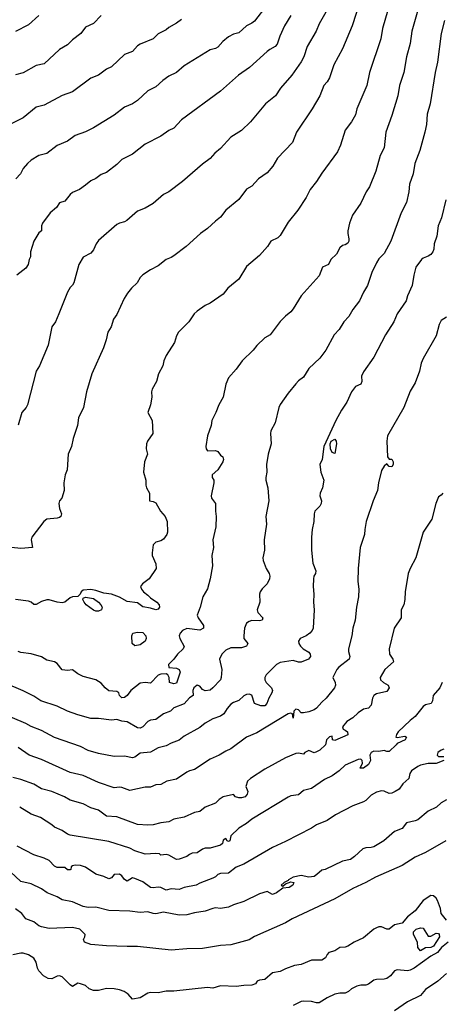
# Model space of a CAD drawing. Header units: metres. Extents: x -46681 to -43747, y -240911 to -237677.
# Tile 775 of 1056: x -45147 to -45066, y -238448 to -238259. Entities that reach past the tile are written whole.
import ezdxf

# ---------------------------------------------------------------- set-up
doc = ezdxf.new("R2010")
doc.units = ezdxf.units.M
doc.layers.add('CONTOUR_INDEX', color=1, linetype='Continuous')
doc.layers.add('CONTOUR_INTER', color=3, linetype='Continuous')

msp = doc.modelspace()

# ---------------------------------------------------------------- linework, layer by layer
at = {"layer": 'CONTOUR_INDEX'}
for points, elevation in [([(-45086.7, -238254.52), (-45089.6, -238259.62), (-45090.18, -238261.02), (-45091.92, -238264.02), (-45092.57, -238266.02), (-45093.1, -238266.97), (-45094.86, -238269.52), (-45097.03, -238272.02), (-45098.04, -238273.52), (-45099.95, -238275.02), (-45102.85, -238278.52), (-45104.6, -238280.17), (-45106.6, -238281.46), (-45108.6, -238283.63), (-45109.68, -238284.52), (-45110.6, -238285.6), (-45112.1, -238286.64), (-45115.95, -238290.02), (-45118.6, -238292), (-45119.6, -238292.52), (-45121.6, -238294.26), (-45123.1, -238295.13), (-45124.6, -238295.69), (-45126.66, -238297.52), (-45127.1, -238297.77), (-45128.1, -238298.01), (-45128.6, -238298.3), (-45132.1, -238301.38), (-45132.57, -238302.02), (-45133.1, -238303.15), (-45133.6, -238303.81), (-45135.1, -238304.59), (-45135.91, -238306.02), (-45136.84, -238309.52), (-45137.1, -238309.98), (-45137.6, -238310.42), (-45138.1, -238311.32), (-45139.73, -238315.52), (-45140.43, -238317.02), (-45141.11, -238318.02), (-45141.83, -238321.52), (-45143.51, -238325.52), (-45144.1, -238326.52), (-45145.78, -238333.02), (-45146.03, -238333.52), (-45146.89, -238334.52), (-45147.6, -238336.93)], 75), ([(-45143.6, -238258.06), (-45145.6, -238259.81), (-45148.1, -238261.12)], 80), ([(-45065.22, -238293.52), (-45066.02, -238297.02), (-45066.68, -238298.52), (-45066.96, -238300.52), (-45067.46, -238302.02), (-45067.53, -238303.02), (-45067.7, -238303.52), (-45068.1, -238304.05), (-45068.6, -238304.41), (-45069.6, -238304.78), (-45069.88, -238305.02), (-45071.01, -238306.52), (-45071.41, -238308.02), (-45071.72, -238310.02), (-45072.62, -238312.02), (-45072.85, -238313.02), (-45074.56, -238315.52), (-45075.25, -238317.02), (-45076.82, -238319.52), (-45079.1, -238323.84), (-45081.1, -238326.65), (-45081.43, -238327.52), (-45081.4, -238328.52), (-45081.59, -238329.02), (-45082.63, -238329.52), (-45083.4, -238330.52), (-45084.26, -238332.52), (-45085.31, -238334.02), (-45086.4, -238336.02), (-45088.71, -238341.02), (-45089.05, -238343.52), (-45089.5, -238344.52), (-45089.3, -238346.02), (-45088.7, -238347.52), (-45088.94, -238349.02), (-45089.45, -238350.02), (-45089.5, -238350.52), (-45089.19, -238351.52), (-45089.2, -238352.02), (-45089.48, -238352.52), (-45090.45, -238353.52), (-45090.6, -238354.02), (-45090.61, -238355.52), (-45090.94, -238357.02), (-45091.07, -238358.52), (-45091.08, -238361.02), (-45090.82, -238363.52), (-45090.28, -238365.02), (-45090.31, -238365.52), (-45090.62, -238366.02), (-45090.72, -238366.52), (-45090.78, -238368.02), (-45090.61, -238369.52), (-45090.71, -238371.02), (-45090.6, -238372.52), (-45090.8, -238376.02), (-45090.95, -238376.52), (-45091.41, -238377.02), (-45092.1, -238377.49), (-45093.28, -238378.02), (-45093.58, -238378.52), (-45093.52, -238379.02), (-45093.2, -238379.52), (-45092.72, -238380.02), (-45091.6, -238380.68), (-45091.32, -238381.02), (-45091.29, -238381.52), (-45091.65, -238382.02), (-45093.1, -238382.59), (-45093.6, -238382.56), (-45094.6, -238382.24), (-45097.1, -238382.66), (-45097.81, -238383.02), (-45099.8, -238385.02), (-45100.08, -238385.52), (-45100.08, -238386.02), (-45099.81, -238386.52), (-45098.79, -238387.52), (-45098.62, -238388.02), (-45098.7, -238388.52), (-45099.32, -238389.52), (-45099.69, -238390.52), (-45100.1, -238390.99), (-45100.85, -238391.02), (-45102.1, -238390.52), (-45102.6, -238388.93), (-45103.1, -238388.75), (-45103.6, -238388.81), (-45104.1, -238389.09), (-45105.1, -238389.97), (-45106.1, -238390.34), (-45106.6, -238390.69), (-45107.36, -238391.52), (-45107.95, -238392.52), (-45108.6, -238393), (-45110.1, -238393.49), (-45111.6, -238394.35), (-45112.6, -238395.16), (-45115.6, -238396.85), (-45116.6, -238397.63), (-45118.1, -238398.18), (-45119.1, -238398.71), (-45120.6, -238399.08), (-45122.1, -238399.95), (-45124.1, -238400.12), (-45125.1, -238400.89), (-45125.6, -238401.02), (-45127.1, -238400.67), (-45129.1, -238400.78), (-45132.1, -238400.2), (-45134.1, -238399.63), (-45135.6, -238398.86), (-45140.6, -238397.12), (-45143.1, -238395.74), (-45145.1, -238394.98), (-45146.1, -238394.4), (-45151.78, -238392.02)], 70), ([(-45087.28, -238340.02), (-45086.6, -238339.66), (-45086.33, -238340.02), (-45086.25, -238340.52), (-45086.6, -238342.4), (-45087.1, -238342.19), (-45087.4, -238341.52), (-45087.49, -238340.52), (-45087.28, -238340.02)], 70), ([(-45065.1, -238409.08), (-45066.1, -238409.68), (-45067.02, -238410.52), (-45068.6, -238411.27), (-45070.6, -238412.94), (-45071.1, -238413.15), (-45072.82, -238413.52), (-45073.6, -238414.65), (-45075.1, -238415.18), (-45077.15, -238417.02), (-45079.1, -238418.16), (-45079.6, -238418.31), (-45080.6, -238418.32), (-45081.19, -238418.52), (-45082.81, -238420.02), (-45083.6, -238420.59), (-45085.1, -238420.9), (-45088.45, -238422.52), (-45089.1, -238422.65), (-45090.04, -238423.52), (-45090.6, -238423.86), (-45091.6, -238423.97), (-45093.1, -238423.65), (-45094.6, -238423.99), (-45095.55, -238424.52), (-45095.6, -238424.67), (-45096.37, -238425.02), (-45096.95, -238425.52), (-45096.6, -238425.76), (-45096.1, -238425.28), (-45095.1, -238424.93), (-45094.49, -238425.02), (-45094.66, -238425.52), (-45095.37, -238426.02), (-45096.6, -238426.1), (-45097.82, -238427.02), (-45098.6, -238427.37), (-45099.6, -238426.79), (-45101.1, -238427.19), (-45104.1, -238428.68), (-45106.1, -238429.3), (-45107.1, -238429.8), (-45108.6, -238430.01), (-45109.6, -238429.94), (-45110.1, -238430.03), (-45111.6, -238430.54), (-45113.6, -238430.85), (-45115.1, -238431.27), (-45116.6, -238431.31), (-45119.6, -238430.74), (-45121.1, -238431.04), (-45121.6, -238431), (-45122.6, -238430.67), (-45124.1, -238430.79), (-45126.1, -238430.54), (-45130.1, -238430.4), (-45132.6, -238429.77), (-45134.1, -238429.83), (-45135.1, -238429.64), (-45137.1, -238428.74), (-45139.1, -238428.39), (-45140.1, -238427.82), (-45142.03, -238427.02), (-45143.1, -238426.27), (-45145.1, -238425.27), (-45147.1, -238424.86), (-45149.1, -238423)], 65)]:
    msp.add_lwpolyline(points, dxfattribs=dict(at, elevation=elevation))
at = {"layer": 'CONTOUR_INTER'}
for points, elevation in [([(-45080.39, -238251.02), (-45083.26, -238260.02), (-45085.1, -238264.46), (-45086.79, -238267.52), (-45087.64, -238270.02), (-45088.1, -238270.82), (-45088.72, -238271.52), (-45089.48, -238273.52), (-45090.96, -238276.02), (-45094.01, -238280.52), (-45094.74, -238282.52), (-45097.61, -238285.52), (-45098.53, -238287.02), (-45099.6, -238288.35), (-45101.28, -238289.52), (-45102.6, -238290.88), (-45103.6, -238291.48), (-45105.1, -238293.49), (-45107.6, -238295.53), (-45108.6, -238296.9), (-45109.6, -238297.66), (-45111.1, -238299.06), (-45112.44, -238300.02), (-45115.22, -238302.52), (-45117.6, -238304.35), (-45118.1, -238304.66), (-45119.1, -238305.01), (-45120.6, -238306.22), (-45122.11, -238307.02), (-45123.6, -238308.01), (-45124.1, -238308.5), (-45124.64, -238309.52), (-45125.76, -238310.52), (-45126.51, -238311.52), (-45127.16, -238312.52), (-45128.6, -238315.6), (-45129.22, -238316.52), (-45129.65, -238318.02), (-45130.29, -238319.02), (-45130.61, -238320.52), (-45131.14, -238322.02), (-45133.4, -238327.02), (-45134.42, -238330.52), (-45134.99, -238333.52), (-45136, -238335.52), (-45136.14, -238337.02), (-45136.99, -238339.52), (-45137.35, -238341.02), (-45137.96, -238342.52), (-45138.18, -238345.52), (-45138.57, -238346.52), (-45138.82, -238348.02), (-45138.74, -238349.52), (-45139.16, -238351.02), (-45139.6, -238351.49), (-45139.74, -238352.02), (-45139.63, -238353.02), (-45139.26, -238354.02), (-45139.37, -238354.52), (-45139.6, -238354.71), (-45140.1, -238354.84), (-45142.05, -238355.02), (-45142.66, -238355.52), (-45144.94, -238358.52), (-45145.07, -238359.02), (-45144.83, -238360.52), (-45147.1, -238360.71), (-45150.1, -238360.37)], 74), ([(-45099.71, -238256.02), (-45102.1, -238259.11), (-45102.6, -238259.51), (-45103.6, -238260), (-45105.1, -238261.36), (-45106.1, -238261.64), (-45107.1, -238262.11), (-45108.18, -238263.02), (-45109.1, -238264.12), (-45109.6, -238264.41), (-45110.6, -238264.67), (-45115.6, -238267.7), (-45117.1, -238268.98), (-45118.6, -238269.74), (-45119.74, -238270.52), (-45121.1, -238271.79), (-45122.6, -238272.52), (-45124.6, -238274.4), (-45125.6, -238275.03), (-45127.1, -238275.7), (-45129.1, -238277.23), (-45133.1, -238279.65), (-45134.6, -238280.42), (-45136.6, -238281.13), (-45138.1, -238282.21), (-45140.1, -238283.04), (-45142.1, -238284.59), (-45143.6, -238285.01), (-45145.1, -238285.91), (-45145.82, -238286.52), (-45146.6, -238287.48), (-45147.13, -238288.52), (-45148.05, -238289.52)], 77), ([(-45116.1, -238258.77), (-45117.1, -238259.53), (-45118.6, -238260.34), (-45119.1, -238260.82), (-45120.6, -238261.58), (-45121.6, -238262.52), (-45124.1, -238263.57), (-45124.6, -238263.9), (-45125.6, -238264.99), (-45127.1, -238265.55), (-45129.6, -238267.89), (-45130.6, -238268.36), (-45132.1, -238269.5), (-45133.6, -238270.07), (-45137.1, -238272.74), (-45139.1, -238273.43), (-45142.6, -238275.29), (-45144.1, -238275.69), (-45146.6, -238277.71), (-45149.6, -238279.21)], 78), ([(-45076.41, -238257.02), (-45077.41, -238260.52), (-45077.72, -238262.52), (-45079.89, -238269.02), (-45080.43, -238271.52), (-45082.38, -238276.02), (-45082.6, -238277.17), (-45083.38, -238278.52), (-45084.6, -238280.14), (-45085.52, -238283.02), (-45086.1, -238284.28), (-45089.1, -238288.37), (-45090.12, -238290.02), (-45091.36, -238291.52), (-45092.1, -238293.07), (-45093.71, -238295.52), (-45095.6, -238297.86), (-45097.1, -238300.42), (-45097.6, -238300.83), (-45098.92, -238301.52), (-45099.58, -238302.52), (-45101.1, -238304.27), (-45103.6, -238306.39), (-45105.1, -238308.79), (-45107.23, -238310.52), (-45108.1, -238311.72), (-45110.6, -238313.43), (-45111.6, -238313.9), (-45113.1, -238314.99), (-45113.67, -238315.52), (-45114.72, -238317.02), (-45116.7, -238319.02), (-45117.1, -238319.73), (-45117.51, -238321.02), (-45119.1, -238323.53), (-45119.51, -238324.52), (-45119.74, -238325.52), (-45120.53, -238327.02), (-45120.95, -238328.52), (-45121.77, -238330.02), (-45121.91, -238330.52), (-45121.85, -238331.52), (-45122.07, -238333.02), (-45122.61, -238334.52), (-45121.78, -238336.02), (-45121.63, -238338.52), (-45122.69, -238340.02), (-45122.9, -238340.52), (-45122.94, -238341.52), (-45122.7, -238342.52), (-45123.27, -238344.02), (-45123.48, -238346.02), (-45122.97, -238347.52), (-45123.03, -238348.52), (-45122.9, -238349.02), (-45122.27, -238350.02), (-45122.3, -238351.52), (-45121.6, -238351.62), (-45121.1, -238351.9), (-45120.19, -238353.52), (-45119.25, -238354.52), (-45118.92, -238355.52), (-45118.8, -238357.52), (-45118.96, -238358.02), (-45119.6, -238358.92), (-45120.1, -238359.19), (-45121.1, -238359.46), (-45121.56, -238360.02), (-45121.8, -238361.52), (-45121.77, -238362.02), (-45121.1, -238363.67), (-45121.02, -238364.52), (-45122.33, -238366.52), (-45123.62, -238367.52), (-45124, -238368.02), (-45123.86, -238368.52), (-45123.46, -238369.02), (-45122.6, -238369.66), (-45122.1, -238370.21), (-45120.88, -238371.02), (-45120.46, -238371.52), (-45120.38, -238372.02), (-45120.6, -238372.35), (-45121.1, -238372.52), (-45122.1, -238372.19), (-45123.6, -238371.94), (-45124.6, -238371.15), (-45126.6, -238370.92), (-45128.1, -238370.07), (-45129.6, -238369.51), (-45131.1, -238369.28), (-45132.6, -238368.77), (-45133.6, -238368.6), (-45135.1, -238368.7), (-45135.46, -238369.02), (-45135.63, -238369.52), (-45136.1, -238369.97), (-45137.1, -238370.03), (-45137.6, -238370.18), (-45138.58, -238371.02), (-45139.1, -238371.18), (-45140.1, -238371.06), (-45141.6, -238370.6), (-45142.1, -238370.61), (-45143.1, -238370.91), (-45144.1, -238371.5), (-45144.6, -238371.49), (-45145.07, -238371.02), (-45145.6, -238370.86), (-45148.1, -238370.55)], 73), ([(-45131.6, -238258.06), (-45133.1, -238259.54), (-45134.6, -238260.28), (-45135.52, -238261.52), (-45137.1, -238262.7), (-45138.1, -238263.71), (-45139.6, -238264.61), (-45142.6, -238267.34), (-45144.1, -238267.66), (-45146.6, -238269.09), (-45148.1, -238269.44)], 79), ([(-45095.09, -238258.02), (-45096.26, -238260.02), (-45097.17, -238262.02), (-45097.68, -238263.52), (-45098.1, -238264.01), (-45099.1, -238264.55), (-45099.6, -238264.97), (-45103, -238268.02), (-45105.17, -238269.52), (-45108.6, -238272.61), (-45116.1, -238278.14), (-45117.6, -238279.7), (-45118.6, -238280.15), (-45120.1, -238281.24), (-45123.1, -238282.81), (-45125.6, -238284.74), (-45127.6, -238285.74), (-45128.6, -238286.7), (-45130.6, -238288.29), (-45131.6, -238288.68), (-45132.6, -238289.41), (-45133.6, -238289.88), (-45134.6, -238290.73), (-45135.8, -238291.52), (-45137.1, -238292.11), (-45137.6, -238292.52), (-45138.6, -238293.82), (-45139.6, -238294.11), (-45140.19, -238295.02), (-45141.43, -238296.02), (-45142.88, -238298.02), (-45143.09, -238298.52), (-45143.12, -238299.52), (-45143.6, -238299.9), (-45144.6, -238301.52), (-45145.21, -238303.52), (-45145.23, -238304.52), (-45145.47, -238305.02), (-45145.65, -238306.02), (-45146.1, -238306.68), (-45147.83, -238308.02)], 76), ([(-45070.6, -238256.99), (-45071.78, -238261.02), (-45072.1, -238263.42), (-45072.8, -238266.02), (-45073.28, -238269.02), (-45074.14, -238271.52), (-45074.49, -238273.52), (-45075.6, -238277.3), (-45076.77, -238280.52), (-45077.09, -238283.52), (-45077.87, -238285.02), (-45078.71, -238288.02), (-45079.9, -238291.02), (-45080.57, -238292.02), (-45081.6, -238294.2), (-45083.22, -238296.52), (-45083.74, -238298.02), (-45084.06, -238299.52), (-45084.12, -238300.02), (-45083.87, -238301.02), (-45083.9, -238301.52), (-45084.1, -238301.88), (-45084.6, -238302.2), (-45085.1, -238302.34), (-45085.6, -238302.8), (-45086.26, -238304.02), (-45087.36, -238305.02), (-45087.83, -238306.02), (-45088.96, -238306.52), (-45089.6, -238308.16), (-45093.1, -238312.02), (-45094.6, -238314.52), (-45095.1, -238315.12), (-45096.1, -238315.92), (-45097.1, -238316.95), (-45099.03, -238319.52), (-45100.1, -238320.09), (-45101.6, -238321.59), (-45102.31, -238322.52), (-45104.42, -238324.52), (-45105.6, -238326.16), (-45107.1, -238327.81), (-45107.59, -238329.02), (-45108.08, -238331.52), (-45108.96, -238333.02), (-45109.52, -238334.52), (-45110.27, -238336.02), (-45110.4, -238337.02), (-45111.15, -238339.02), (-45111.47, -238341.02), (-45111.41, -238341.52), (-45111.1, -238341.86), (-45109.6, -238341.8), (-45109.1, -238342.02), (-45108.6, -238342.72), (-45108.17, -238343.02), (-45108.01, -238343.52), (-45108.15, -238344.02), (-45109.16, -238345.52), (-45110.22, -238346.52), (-45110.21, -238347.02), (-45109.93, -238347.52), (-45109.91, -238348.02), (-45110.41, -238350.52), (-45110.35, -238351.02), (-45109.58, -238352.02), (-45109.59, -238353.52), (-45109.43, -238354.52), (-45109.49, -238356.52), (-45110.07, -238359.02), (-45109.96, -238360.52), (-45110.29, -238362.02), (-45110.15, -238364.02), (-45110.58, -238366.52), (-45111.1, -238368.49), (-45112.03, -238370.02), (-45112.56, -238372.02), (-45113.11, -238373.52), (-45112.91, -238374.02), (-45111.89, -238375.52), (-45111.9, -238376.02), (-45112.6, -238376.43), (-45115.1, -238376.12), (-45115.96, -238376.52), (-45116.41, -238377.02), (-45116.59, -238377.52), (-45116.44, -238378.02), (-45115.6, -238379.54), (-45115.81, -238380.02), (-45116.89, -238381.02), (-45117.6, -238382.04), (-45118.63, -238383.02), (-45118.6, -238383.61), (-45117.1, -238383.77), (-45116.56, -238384.02), (-45116.38, -238384.52), (-45117.1, -238386.61), (-45117.6, -238386.74), (-45118.43, -238386.52), (-45118.52, -238385.52), (-45118.78, -238385.02), (-45119.1, -238384.86), (-45120.1, -238384.91), (-45120.6, -238385.11), (-45122.1, -238386.61), (-45123.1, -238386.53), (-45124.1, -238386.64), (-45125.88, -238388.02), (-45126.6, -238389.03), (-45127.1, -238389.42), (-45127.6, -238389.46), (-45128.07, -238389.02), (-45128.17, -238388.52), (-45128.6, -238388.24), (-45130.1, -238388.11), (-45130.83, -238387.52), (-45131.6, -238386.63), (-45132.6, -238386.02), (-45135.1, -238385.34), (-45136.1, -238384.82), (-45137.1, -238384.07), (-45138.1, -238384.21), (-45139.1, -238384.04), (-45140.1, -238382.87), (-45140.6, -238382.52), (-45142.1, -238382.23), (-45143.1, -238381.59), (-45145.1, -238381), (-45147.1, -238380.73), (-45147.6, -238380.51)], 72), ([(-45065.46, -238259.02), (-45066.11, -238261.52), (-45066.8, -238267.02), (-45067.29, -238269.02), (-45068.22, -238275.02), (-45068.83, -238277.02), (-45068.96, -238279.02), (-45069.24, -238280.52), (-45070.23, -238284.02), (-45071.2, -238286.52), (-45071.52, -238288.52), (-45072.19, -238290.52), (-45072.37, -238292.02), (-45072.8, -238294.02), (-45073.8, -238296.02), (-45075.81, -238301.52), (-45077.1, -238303.87), (-45078.1, -238304.88), (-45078.6, -238305.67), (-45079.45, -238307.52), (-45080.31, -238310.02), (-45081.1, -238311.32), (-45081.84, -238313.02), (-45083.1, -238314.68), (-45083.89, -238316.02), (-45084.83, -238317.02), (-45085.77, -238318.52), (-45086.73, -238319.52), (-45088.35, -238322.52), (-45089.47, -238324.02), (-45091.58, -238326.02), (-45092.6, -238327.7), (-45093.6, -238328.41), (-45094.1, -238328.99), (-45095.6, -238330.8), (-45097.1, -238332.94), (-45097.35, -238333.52), (-45098.06, -238336.52), (-45098.91, -238338.02), (-45098.99, -238338.52), (-45098.83, -238340.52), (-45099.41, -238342.52), (-45099.73, -238344.52), (-45099.69, -238346.02), (-45099.9, -238347.02), (-45099.89, -238347.52), (-45099.51, -238349.02), (-45099.34, -238351.52), (-45099.86, -238354.52), (-45099.73, -238356.02), (-45100.22, -238359.02), (-45100.13, -238361.02), (-45100.46, -238362.52), (-45100.41, -238363.02), (-45099.85, -238364.52), (-45099.24, -238365.52), (-45099.09, -238366.02), (-45099.17, -238366.52), (-45099.6, -238367.5), (-45100.6, -238368.45), (-45100.95, -238369.02), (-45101.08, -238369.52), (-45101.01, -238371.02), (-45101.57, -238372.52), (-45101.45, -238373.02), (-45100.46, -238374.02), (-45100.57, -238374.52), (-45101.1, -238374.65), (-45102.6, -238374.58), (-45103.1, -238374.74), (-45103.6, -238375.08), (-45103.98, -238376.02), (-45104.14, -238377.52), (-45104.1, -238378.02), (-45103.35, -238379.02), (-45103.58, -238379.52), (-45104.6, -238379.81), (-45106.6, -238379.86), (-45107.6, -238380.3), (-45108.33, -238381.02), (-45108.79, -238382.02), (-45108.37, -238384.02), (-45108.46, -238385.52), (-45108.65, -238386.02), (-45110.1, -238387.56), (-45110.6, -238387.96), (-45111.6, -238388.09), (-45112.1, -238387.88), (-45112.6, -238387.2), (-45113.1, -238387.02), (-45113.73, -238387.52), (-45113.97, -238388.02), (-45113.9, -238389.02), (-45114.6, -238389.48), (-45115.6, -238390.61), (-45117.6, -238391.39), (-45118.26, -238392.02), (-45119.6, -238392.53), (-45121.1, -238393.64), (-45122.1, -238393.79), (-45122.6, -238394.02), (-45123.6, -238395.02), (-45124.1, -238395.28), (-45124.6, -238395.26), (-45126.6, -238394.09), (-45127.6, -238393.96), (-45128.6, -238393.65), (-45129.6, -238393.73), (-45132.1, -238393.42), (-45133.6, -238393.42), (-45136.1, -238392.76), (-45138.1, -238392.03), (-45140.1, -238391.09), (-45143.22, -238390.02), (-45144.6, -238389.14), (-45146.6, -238388.12), (-45150.1, -238386.63)], 71), ([(-45065.1, -238316.16), (-45066.1, -238316.77), (-45066.53, -238317.52), (-45067.1, -238319.73), (-45069.6, -238324.11), (-45069.94, -238325.02), (-45070.27, -238326.52), (-45071.1, -238328.76), (-45072.1, -238330.36), (-45073.3, -238333.52), (-45076.45, -238339.02), (-45076.6, -238340.02), (-45076.42, -238343.02), (-45076.1, -238343.46), (-45075.6, -238343.5), (-45075.38, -238344.02), (-45075.38, -238344.52), (-45075.6, -238344.97), (-45076.1, -238344.91), (-45076.6, -238344.36), (-45077.1, -238344.82), (-45077.6, -238345.66), (-45078.2, -238348.02), (-45078.39, -238349.52), (-45079.24, -238351.52), (-45080.54, -238355.52), (-45080.84, -238357.02), (-45080.88, -238358.02), (-45081.69, -238360.52), (-45082.11, -238364.52), (-45082.14, -238367.02), (-45081.96, -238368.52), (-45082.02, -238370.02), (-45082.45, -238372.02), (-45082.7, -238374.52), (-45083.14, -238376.02), (-45083.32, -238377.52), (-45083.94, -238380.02), (-45083.98, -238380.52), (-45083.71, -238381.52), (-45083.81, -238382.02), (-45085.83, -238383.52), (-45086.24, -238384.02), (-45086.99, -238385.52), (-45086.54, -238386.52), (-45086.46, -238387.02), (-45086.66, -238387.52), (-45088.25, -238389.52), (-45089.1, -238390.28), (-45090.1, -238391.47), (-45090.6, -238391.76), (-45091.6, -238392.18), (-45092.6, -238392.38), (-45093.1, -238392.35), (-45093.6, -238391.76), (-45094.1, -238391.67), (-45094.47, -238392.02), (-45094.6, -238393.35), (-45094.73, -238392.52), (-45095.1, -238392.42), (-45095.6, -238392.52), (-45101.6, -238396.19), (-45103.6, -238397.03), (-45106.6, -238399.27), (-45107.6, -238399.71), (-45108.9, -238400.52), (-45110.6, -238401.27), (-45113.6, -238403.28), (-45114.6, -238403.49), (-45115.1, -238403.76), (-45117.1, -238405.13), (-45118.94, -238405.52), (-45120.1, -238406.14), (-45121.1, -238406.23), (-45122.1, -238406.66), (-45123.1, -238406.64), (-45126.1, -238407.28), (-45127.6, -238406.74), (-45128.1, -238406.68), (-45129.1, -238406.8), (-45132.1, -238405.77), (-45135.1, -238404.44), (-45137.6, -238403.81), (-45143.1, -238401.36), (-45145.45, -238400.52), (-45147.6, -238399)], 69), ([(-45065.82, -238350.02), (-45066.1, -238350.45), (-45066.6, -238350.76), (-45067.12, -238352.02), (-45067.92, -238355.02), (-45069.57, -238357.52), (-45070.98, -238362.52), (-45072.1, -238364.52), (-45072.44, -238365.52), (-45073.02, -238369.02), (-45073.1, -238370.52), (-45073.32, -238371.52), (-45073.79, -238372.52), (-45073.83, -238374.02), (-45075.14, -238376.02), (-45076.13, -238380.02), (-45076.05, -238381.02), (-45075.43, -238382.02), (-45075.32, -238382.52), (-45076.99, -238384.02), (-45077.85, -238385.52), (-45077.81, -238386.02), (-45077.23, -238386.52), (-45076.33, -238387.02), (-45076.1, -238387.55), (-45076.6, -238388.24), (-45078.6, -238388.68), (-45079.1, -238389.02), (-45079.35, -238389.52), (-45079.6, -238390.85), (-45080.1, -238391.44), (-45081.1, -238391.67), (-45082.1, -238392.35), (-45083.1, -238393.28), (-45084.3, -238394.02), (-45085.1, -238395.04), (-45084.98, -238395.52), (-45084.6, -238395.66), (-45084.17, -238396.02), (-45084.1, -238396.59), (-45086.6, -238397.69), (-45087.03, -238397.52), (-45087.1, -238396.86), (-45087.6, -238396.94), (-45088.19, -238397.52), (-45088.41, -238398.52), (-45089.51, -238399.52), (-45090.1, -238399.89), (-45090.6, -238400.07), (-45091.6, -238399.58), (-45092.37, -238400.02), (-45092.6, -238400.31), (-45093.6, -238400.09), (-45094.1, -238400.18), (-45096.08, -238401.02), (-45100.1, -238403.19), (-45102.85, -238405.02), (-45103.39, -238405.52), (-45103.71, -238406.52), (-45103.35, -238407.52), (-45103.48, -238408.02), (-45103.88, -238408.52), (-45104.6, -238408.75), (-45105.1, -238408.75), (-45105.76, -238408.52), (-45106.1, -238408.08), (-45108.1, -238408.5), (-45108.85, -238409.02), (-45109.6, -238409.78), (-45111.6, -238410.5), (-45112.6, -238411.36), (-45113.6, -238411.55), (-45115.6, -238412.42), (-45117.6, -238412.82), (-45118.6, -238413.37), (-45120.1, -238413.52), (-45121.6, -238413.92), (-45122.6, -238414.01), (-45124.6, -238413.87), (-45128.6, -238412.37), (-45130.6, -238412.25), (-45132.1, -238411.07), (-45133.6, -238410.62), (-45135.1, -238409.85), (-45137.6, -238409.14), (-45138.64, -238408.52), (-45141.1, -238407.47), (-45143.1, -238406.96), (-45144.6, -238406.08), (-45147.1, -238405.18), (-45148.6, -238404.81)], 68), ([(-45135.14, -238370.52), (-45135.1, -238370.29), (-45134.6, -238370.05), (-45133.1, -238370.31), (-45132.1, -238371.01), (-45131.64, -238371.52), (-45131.43, -238372.02), (-45131.56, -238372.52), (-45132.1, -238372.77), (-45132.6, -238372.76), (-45133.1, -238372.57), (-45134.47, -238371.52), (-45134.9, -238371.02), (-45135.14, -238370.52)], 73), ([(-45125.51, -238377.02), (-45124.6, -238376.8), (-45123.6, -238376.86), (-45123, -238377.52), (-45122.92, -238378.02), (-45123.11, -238378.52), (-45124.1, -238379.26), (-45125.1, -238379.47), (-45125.61, -238379.02), (-45125.68, -238377.52), (-45125.51, -238377.02)], 73), ([(-45065.89, -238386.52), (-45066.36, -238387.52), (-45067.66, -238389.02), (-45067.81, -238390.02), (-45068.04, -238390.52), (-45069.1, -238390.82), (-45069.6, -238391.14), (-45071.1, -238393.03), (-45072.1, -238393.81), (-45074.41, -238396.02), (-45074.72, -238396.52), (-45074.85, -238397.02), (-45074.6, -238397.13), (-45073.1, -238396.83), (-45072.81, -238397.02), (-45073.03, -238397.52), (-45074.6, -238398.23), (-45074.76, -238398.52), (-45076.1, -238399.77), (-45076.6, -238399.79), (-45077.1, -238399.59), (-45078.1, -238399.8), (-45079.1, -238399.76), (-45079.6, -238400.02), (-45079.86, -238400.52), (-45079.73, -238401.52), (-45080.1, -238402.29), (-45081.05, -238403.02), (-45081.69, -238403.02), (-45081.24, -238402.02), (-45081.32, -238401.52), (-45081.6, -238401.26), (-45082.1, -238401.36), (-45084.6, -238402.46), (-45085.75, -238403.52), (-45087.1, -238404.47), (-45088.6, -238405.18), (-45091.1, -238406.9), (-45092.6, -238407.31), (-45093.6, -238408.12), (-45095.1, -238408.32), (-45095.6, -238408.57), (-45102.6, -238412.83), (-45103.6, -238413.68), (-45105.1, -238414.55), (-45106.65, -238416.02), (-45106.83, -238417.02), (-45107.1, -238417.13), (-45107.36, -238417.02), (-45107.6, -238416.55), (-45108.1, -238416.85), (-45108.26, -238417.52), (-45108.6, -238417.85), (-45110.6, -238418.42), (-45111.6, -238418.4), (-45112.1, -238418.61), (-45113.1, -238419.34), (-45114.1, -238419.39), (-45114.6, -238419.62), (-45115.1, -238420.04), (-45116.6, -238420.56), (-45117.1, -238420.59), (-45118.6, -238419.75), (-45119.1, -238419.63), (-45120.1, -238419.74), (-45120.35, -238419.52), (-45121.1, -238419.43), (-45123.1, -238419.59), (-45125.1, -238418.95), (-45126.1, -238418.41), (-45130.1, -238417.13), (-45137.6, -238415.89), (-45138.1, -238415.74), (-45139.1, -238415), (-45140.6, -238414.35), (-45141.1, -238413.9), (-45143.27, -238412.52), (-45145.1, -238411.86), (-45147.3, -238410.52)], 67), ([(-45065.6, -238399.35), (-45066.1, -238399.54), (-45066.75, -238400.02), (-45066.91, -238400.52), (-45066.6, -238400.77), (-45065.6, -238400.75)], 66), ([(-45065.63, -238401.52), (-45067.1, -238402.12), (-45068.6, -238402.09), (-45070.1, -238402.44), (-45070.6, -238402.7), (-45071.8, -238403.52), (-45072.14, -238404.02), (-45072.34, -238405.02), (-45073.49, -238406.02), (-45074.21, -238407.02), (-45074.98, -238407.52), (-45075.6, -238407.81), (-45076.1, -238407.86), (-45077.1, -238407.43), (-45077.6, -238407.39), (-45078.6, -238407.62), (-45079.6, -238408.21), (-45080.6, -238409.22), (-45081.09, -238409.52), (-45083.1, -238410.24), (-45086.49, -238412.02), (-45088.1, -238413.11), (-45090.1, -238413.9), (-45091.1, -238414.56), (-45096.1, -238417.16), (-45098.6, -238418.3), (-45104.1, -238421.49), (-45105.6, -238422.05), (-45107.1, -238423.26), (-45108.6, -238423.27), (-45109.1, -238423.47), (-45109.6, -238423.94), (-45110.1, -238424.19), (-45112.6, -238425.13), (-45113.32, -238425.52), (-45115.6, -238426), (-45116.6, -238426.39), (-45118.1, -238426.24), (-45119.1, -238426.49), (-45120.1, -238426.02), (-45120.6, -238425.93), (-45121.6, -238426.07), (-45122.1, -238426.02), (-45123.6, -238424.91), (-45125.1, -238424.25), (-45125.6, -238424.16), (-45126.6, -238424.75), (-45127.1, -238424.48), (-45127.6, -238423.75), (-45128.1, -238423.43), (-45129.1, -238423.46), (-45129.6, -238424.11), (-45130.1, -238424.32), (-45131.1, -238423.85), (-45132.6, -238423.41), (-45134.6, -238422.05), (-45135.6, -238421.76), (-45136.6, -238421.68), (-45137.1, -238421.79), (-45137.4, -238422.02), (-45137.45, -238422.52), (-45137.6, -238422.59), (-45138.1, -238422.58), (-45138.6, -238422.12), (-45140.1, -238422.16), (-45140.6, -238421.88), (-45141.6, -238420.8), (-45142.6, -238420.35), (-45144.6, -238419.72), (-45147.78, -238418.02)], 66), ([(-45065.23, -238417.02), (-45069.1, -238419.27), (-45071.1, -238420.12), (-45073.6, -238421.76), (-45078.78, -238424.02), (-45080.6, -238425.02), (-45083.1, -238426.17), (-45086.6, -238428.17), (-45094.79, -238432.02), (-45096.1, -238432.82), (-45102.1, -238435.46), (-45103.1, -238436.09), (-45106.6, -238437.05), (-45108.6, -238437.19), (-45112.1, -238437.77), (-45115.1, -238437.83), (-45118.1, -238438.05), (-45124.6, -238437.34), (-45126.6, -238437.38), (-45130.6, -238437.23), (-45133.6, -238436.96), (-45134.82, -238436.52), (-45135, -238436.02), (-45134.75, -238435.52), (-45134.68, -238435.02), (-45135.73, -238434.02), (-45137.1, -238433.72), (-45141.6, -238433.87), (-45143.1, -238433.57), (-45143.6, -238433.36), (-45144.6, -238432.6), (-45146.1, -238432.05), (-45146.91, -238431.02), (-45148.1, -238430.13)], 64), ([(-45065.1, -238432.29), (-45066.1, -238431.02), (-45066.27, -238430.02), (-45066.79, -238428.52), (-45067.09, -238428.02), (-45067.6, -238427.57), (-45068.1, -238427.52), (-45069.6, -238428.47), (-45071.1, -238430.46), (-45072.6, -238431.67), (-45073.6, -238432.83), (-45075.1, -238433.21), (-45076.1, -238434), (-45076.6, -238434), (-45077.6, -238433.58), (-45078.1, -238433.55), (-45078.6, -238433.74), (-45079.1, -238434.02), (-45081.1, -238435.71), (-45082.89, -238436.52), (-45084.1, -238437.31), (-45084.6, -238437.49), (-45085.6, -238437.54), (-45086.6, -238438.17), (-45087.74, -238438.52), (-45088.1, -238438.89), (-45088.4, -238439.52), (-45089.1, -238439.96), (-45091.1, -238439.96), (-45093.1, -238440.8), (-45094.37, -238441.02), (-45096.1, -238441.67), (-45097.1, -238442.2), (-45098.6, -238442.45), (-45100.1, -238443.71), (-45101.1, -238443.82), (-45101.56, -238444.02), (-45101.89, -238444.52), (-45102.6, -238444.83), (-45104.1, -238444.87), (-45105.6, -238445.08), (-45108.6, -238444.94), (-45110.1, -238445.38), (-45111.1, -238445.26), (-45117.6, -238445.93), (-45119.1, -238445.93), (-45120.6, -238446.31), (-45122.1, -238446.21), (-45122.6, -238446.34), (-45124.1, -238447.23), (-45125.6, -238447.49), (-45126.42, -238446.52), (-45127.19, -238446.02), (-45128.1, -238445.68), (-45129.1, -238445.51), (-45130.6, -238445.46), (-45132.1, -238445.83), (-45133.1, -238445.82), (-45133.9, -238445.52), (-45134.6, -238444.85), (-45135.6, -238444.53), (-45136.1, -238444.44), (-45137.1, -238445.03), (-45137.6, -238444.76), (-45139.1, -238443.23), (-45139.6, -238443.01), (-45140.1, -238443.08), (-45141.1, -238443.58), (-45141.79, -238443.52), (-45142.71, -238443.02), (-45143.63, -238442.02), (-45143.87, -238441.52), (-45144.1, -238440.35), (-45144.6, -238439.6), (-45145.6, -238438.99), (-45146.6, -238438.66), (-45147.1, -238438.62), (-45148.6, -238438.98)], 63), ([(-45070.91, -238434.02), (-45070.1, -238433.73), (-45069.6, -238433.82), (-45068.6, -238435.36), (-45068.1, -238435.37), (-45067.1, -238434.77), (-45066.6, -238434.86), (-45066.47, -238435.02), (-45066.46, -238435.52), (-45067.6, -238437.27), (-45068.1, -238437.56), (-45069.1, -238437.63), (-45070.1, -238438.21), (-45070.6, -238437.58), (-45070.64, -238436.52), (-45071.47, -238435.02), (-45071.45, -238434.52), (-45070.91, -238434.02)], 63), ([(-45064.74, -238436.52), (-45066.07, -238437.52), (-45066.84, -238438.52), (-45068.1, -238439.23), (-45071.3, -238441.52), (-45072.1, -238441.94), (-45072.6, -238442.05), (-45074.6, -238441.88), (-45075.09, -238442.02), (-45075.89, -238443.02), (-45076.6, -238443.51), (-45077.1, -238443.68), (-45078.6, -238443.69), (-45079.1, -238443.86), (-45080.1, -238444.64), (-45080.6, -238444.82), (-45081.6, -238444.78), (-45082.38, -238445.02), (-45083.4, -238445.52), (-45083.99, -238446.02), (-45084.6, -238446.33), (-45085.6, -238446.32), (-45086.58, -238446.52), (-45088.1, -238447.25), (-45089.6, -238448.19), (-45090.1, -238448.23), (-45091.1, -238447.94), (-45092.6, -238447.87), (-45093.1, -238447.96), (-45094.6, -238448.75)], 62), ([(-45065.1, -238442.57), (-45066.78, -238444.02), (-45069.1, -238445.66), (-45070.1, -238446.77), (-45072.6, -238448.01), (-45075.1, -238449.76)], 61)]:
    msp.add_lwpolyline(points, dxfattribs=dict(at, elevation=elevation))

doc.saveas('drawing.dxf')
